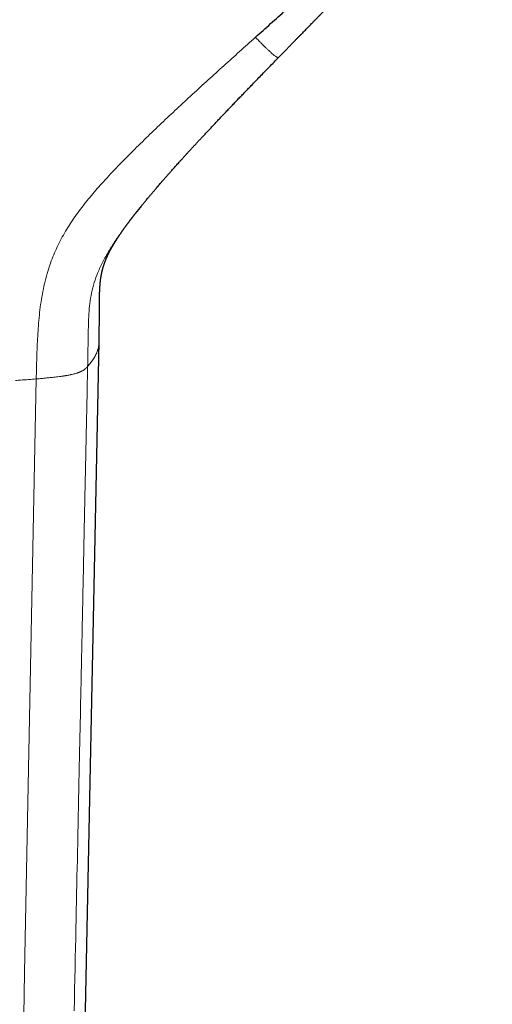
# Model space of a CAD drawing. Header units: millimetres. Extents: x 8 to 428, y 12 to 633.
# Tile 611 of 656: x 237 to 273, y 434 to 508. Entities that reach past the tile are written whole.
import ezdxf

# ---------------------------------------------------------------- set-up
doc = ezdxf.new("R2010")
doc.units = ezdxf.units.MM

msp = doc.modelspace()

# ---------------------------------------------------------------- linework, layer by layer
at = {"color": 7, "linetype": 'Continuous', "lineweight": 30}
for p, q in [((240.702, 378.566), (242.841, 483.809)), ((242.841, 483.813), (242.84, 483.809))]:
    msp.add_line(p, q, dxfattribs=at)
at = {"color": 8, "linetype": 'Continuous', "lineweight": 0, "flags": 128}
for points in [[(240.959, 433.052), (240.976, 433.879), (240.993, 434.696), (241.01, 435.502), (241.026, 436.299), (241.043, 437.072), (241.059, 437.835), (241.074, 438.588), (241.09, 439.332), (241.104, 440.01), (241.118, 440.68), (241.132, 441.342), (241.145, 441.995), (241.159, 442.641), (241.172, 443.266), (241.185, 443.884), (241.198, 444.494), (241.21, 445.096), (241.225, 445.802), (241.239, 446.497), (241.254, 447.181), (241.268, 447.853), (241.281, 448.514), (241.295, 449.164), (241.308, 449.803), (241.321, 450.43), (241.334, 451.046), (241.347, 451.651), (241.359, 452.244), (241.371, 452.827), (241.383, 453.365), (241.394, 453.894), (241.405, 454.413), (241.415, 454.921), (241.426, 455.42), (241.436, 455.938), (241.447, 456.444), (241.457, 456.939), (241.467, 457.423), (241.477, 457.896), (241.487, 458.358), (241.496, 458.783), (241.504, 459.197), (241.513, 459.602), (241.521, 459.997), (241.529, 460.382), (241.537, 460.756), (241.545, 461.121), (241.552, 461.476), (241.559, 461.821), (241.566, 462.155), (241.573, 462.474), (241.579, 462.783), (241.585, 463.083), (241.591, 463.373), (241.597, 463.628), (241.602, 463.874), (241.607, 464.113), (241.612, 464.344), (241.616, 464.564), (241.618, 464.658), (241.618, 464.668), (241.619, 464.679), (241.619, 464.689), (241.619, 464.7), (241.619, 464.711), (241.62, 464.735), (241.62, 464.759), (241.635, 465.44), (241.692, 468.201), (241.795, 473.132), (241.798, 473.277), (241.801, 473.41), (241.803, 473.539), (241.806, 473.669), (241.809, 473.801), (241.812, 473.933), (241.818, 474.25), (241.825, 474.572), (241.833, 474.964), (241.842, 475.365), (241.85, 475.775), (241.859, 476.193), (241.868, 476.62), (241.877, 477.056), (241.884, 477.384), (241.885, 477.427), (241.886, 477.471), (241.887, 477.514), (241.888, 477.558), (241.888, 477.601), (241.889, 477.647), (241.895, 477.916), (241.901, 478.178), (241.907, 478.475), (241.913, 478.763), (241.919, 479.043), (241.924, 479.315), (241.93, 479.579), (241.935, 479.83), (241.94, 480.074), (241.945, 480.31), (241.95, 480.537), (241.955, 480.799), (241.96, 481.049), (241.965, 481.288), (241.97, 481.515), (241.974, 481.732), (241.978, 481.938)], [(237.109, 431.091), (237.204, 435.972), (238.087, 480.995)]]:
    msp.add_lwpolyline(points, dxfattribs=at)
at = {"color": 7, "linetype": 'Continuous', "lineweight": 30}
for points, knots in [([(254.685, 506.908), (255.071, 507.254), (255.841, 507.947), (256.995, 508.986), (258.146, 510.027), (259.292, 511.071), (260.351, 512.044), (261.323, 512.948), (262.207, 513.783), (263.085, 514.624), (263.954, 515.473), (264.708, 516.228), (265.35, 516.887), (265.883, 517.445), (266.408, 518.01), (266.926, 518.582), (267.432, 519.157), (267.925, 519.737), (268.404, 520.322), (268.869, 520.915), (269.298, 521.488), (269.692, 522.038), (270.051, 522.566), (270.397, 523.102), (270.731, 523.645), (271.051, 524.196), (271.353, 524.743), (271.636, 525.285), (271.903, 525.822), (272.158, 526.364), (272.402, 526.909), (272.555, 527.277), (272.632, 527.46)], [0, 0, 0, 0, 0.056014, 0.11203, 0.168038, 0.224029, 0.280004, 0.323979, 0.367959, 0.411951, 0.455957, 0.49997, 0.527978, 0.555987, 0.583998, 0.612012, 0.640027, 0.667536, 0.695035, 0.722523, 0.750001, 0.773313, 0.796628, 0.819953, 0.843289, 0.866634, 0.889983, 0.912, 0.934015, 0.956022, 0.978019, 1, 1, 1, 1]), ([(256.467, 505.406), (256.535, 505.476), (256.669, 505.613), (256.867, 505.816), (257.059, 506.013), (257.245, 506.204), (257.425, 506.389), (257.596, 506.564), (257.758, 506.73), (257.911, 506.887), (258.059, 507.039), (258.202, 507.185), (258.339, 507.325), (258.471, 507.461), (258.598, 507.59), (258.719, 507.714), (258.835, 507.833), (258.938, 507.939), (259.029, 508.032), (259.108, 508.114), (259.185, 508.192), (259.257, 508.266), (259.323, 508.335), (259.384, 508.397), (259.438, 508.453), (259.486, 508.502), (259.528, 508.544), (259.562, 508.58), (259.591, 508.609), (259.612, 508.631), (259.626, 508.645), (259.635, 508.654), (259.643, 508.662), (259.654, 508.674), (259.67, 508.69), (259.689, 508.71), (259.711, 508.733), (259.744, 508.766), (259.787, 508.811), (259.843, 508.869), (259.903, 508.93), (259.965, 508.993), (260.028, 509.058), (260.096, 509.128), (260.167, 509.201), (260.24, 509.276), (260.313, 509.351), (260.387, 509.428), (260.49, 509.533), (260.622, 509.669), (260.728, 509.779), (260.782, 509.834)], [0, 0, 0, 0, 0.0473249, 0.093258, 0.1377989, 0.180947, 0.222702, 0.2630635, 0.2998419, 0.3353811, 0.3696808, 0.4027407, 0.4345609, 0.4651411, 0.4944812, 0.5225812, 0.549441, 0.5750605, 0.5943201, 0.6128139, 0.6305421, 0.6474022, 0.6628581, 0.6769959, 0.6896147, 0.7007146, 0.7102955, 0.7183573, 0.7249002, 0.729924, 0.7334288, 0.7346173, 0.7360762, 0.7386647, 0.7423867, 0.7470891, 0.7522823, 0.7579295, 0.7694617, 0.7825197, 0.7971037, 0.8107376, 0.8254801, 0.8413309, 0.8579866, 0.8748133, 0.8917926, 0.9089258, 0.9262142, 0.962946, 1, 1, 1, 1]), ([(246.045, 494.105), (246.068, 494.133), (246.115, 494.191), (246.19, 494.283), (246.27, 494.38), (246.355, 494.484), (246.446, 494.594), (246.528, 494.693), (246.6, 494.78), (246.662, 494.853), (246.725, 494.928), (246.79, 495.006), (246.856, 495.084), (246.92, 495.159), (246.979, 495.23), (247.036, 495.297), (247.09, 495.36), (247.14, 495.419), (247.184, 495.47), (247.218, 495.51), (247.245, 495.541), (247.264, 495.563), (247.28, 495.582), (247.293, 495.597), (247.303, 495.609), (247.315, 495.622), (247.33, 495.64), (247.349, 495.663), (247.4, 495.722), (247.455, 495.786), (247.515, 495.855), (247.551, 495.896), (247.589, 495.94), (247.633, 495.99), (247.682, 496.047), (247.736, 496.109), (247.796, 496.178), (247.862, 496.253), (247.932, 496.334), (248.009, 496.421), (248.091, 496.514), (248.177, 496.611), (248.266, 496.712), (248.359, 496.816), (248.457, 496.926), (248.559, 497.041), (248.671, 497.166), (248.792, 497.301), (248.922, 497.446), (249.059, 497.597), (249.201, 497.755), (249.35, 497.919), (249.502, 498.085), (249.657, 498.255), (249.814, 498.427), (249.977, 498.604), (250.146, 498.787), (250.32, 498.976), (250.5, 499.169), (250.685, 499.369), (250.876, 499.574), (251.073, 499.784), (251.274, 499.999), (251.479, 500.217), (251.689, 500.439), (251.903, 500.667), (252.125, 500.901), (252.354, 501.142), (252.59, 501.39), (252.831, 501.643), (253.078, 501.902), (253.329, 502.164), (253.585, 502.43), (253.844, 502.7), (254.109, 502.974), (254.396, 503.273), (254.708, 503.595), (255.044, 503.942), (255.389, 504.297), (255.74, 504.659), (256.1, 505.028), (256.342, 505.277), (256.464, 505.402)], [0, 0, 0, 0, 0.007373, 0.015235, 0.023593, 0.032451, 0.041814, 0.051684, 0.05774, 0.063974, 0.070386, 0.076978, 0.083741, 0.090247, 0.096253, 0.101757, 0.107405, 0.112406, 0.11676, 0.120468, 0.122741, 0.124678, 0.126279, 0.127543, 0.128471, 0.129315, 0.131047, 0.133076, 0.135115, 0.146181, 0.14952, 0.152896, 0.156664, 0.160966, 0.165801, 0.171171, 0.177075, 0.183513, 0.190484, 0.19799, 0.20603, 0.214604, 0.223178, 0.232227, 0.241751, 0.25175, 0.262224, 0.274289, 0.286928, 0.300142, 0.313929, 0.32829, 0.343226, 0.357834, 0.372954, 0.388584, 0.404725, 0.421376, 0.438539, 0.456213, 0.474397, 0.493092, 0.512298, 0.531659, 0.551512, 0.571858, 0.592698, 0.614423, 0.63666, 0.659407, 0.682667, 0.706437, 0.730281, 0.754617, 0.779447, 0.80477, 0.83556, 0.867049, 0.899238, 0.932127, 0.965714, 1, 1, 1, 1]), ([(256.471, 505.41), (256.47, 505.409), (256.468, 505.406), (256.465, 505.404), (256.464, 505.403)], [0, 0, 0, 0, 0.538257, 1, 1, 1, 1]), ([(242.842, 483.811), (242.843, 483.867), (242.846, 483.978), (242.849, 484.139), (242.852, 484.292), (242.855, 484.435), (242.857, 484.571), (242.859, 484.697), (242.861, 484.818), (242.863, 484.934), (242.865, 485.043), (242.866, 485.141), (242.867, 485.229), (242.868, 485.305), (242.869, 485.37), (242.869, 485.424), (242.869, 485.466), (242.87, 485.497), (242.87, 485.52), (242.87, 485.538), (242.87, 485.553), (242.87, 485.569), (242.87, 485.588), (242.87, 485.612), (242.871, 485.643), (242.871, 485.682), (242.871, 485.729), (242.871, 485.784), (242.872, 485.845), (242.872, 485.915), (242.872, 485.99), (242.872, 486.069), (242.872, 486.146), (242.872, 486.22), (242.872, 486.29), (242.872, 486.357), (242.872, 486.42), (242.873, 486.48), (242.873, 486.536), (242.873, 486.588), (242.873, 486.634), (242.873, 486.674), (242.873, 486.703), (242.873, 486.721), (242.874, 486.734), (242.874, 486.75), (242.874, 486.772), (242.874, 486.801), (242.874, 486.839), (242.875, 486.884), (242.875, 486.931), (242.876, 486.974), (242.876, 487.02), (242.877, 487.066), (242.878, 487.112), (242.878, 487.152), (242.879, 487.184), (242.879, 487.212), (242.88, 487.238), (242.881, 487.267), (242.881, 487.308), (242.883, 487.357), (242.884, 487.411), (242.886, 487.46), (242.887, 487.503), (242.888, 487.535), (242.889, 487.561), (242.89, 487.585), (242.891, 487.615), (242.892, 487.645), (242.893, 487.674), (242.895, 487.701), (242.896, 487.725), (242.897, 487.747), (242.898, 487.766), (242.899, 487.789), (242.9, 487.819), (242.902, 487.857), (242.905, 487.9), (242.907, 487.944), (242.91, 487.985), (242.913, 488.02), (242.915, 488.052), (242.917, 488.083), (242.92, 488.117), (242.922, 488.151), (242.925, 488.181), (242.927, 488.205), (242.929, 488.227), (242.931, 488.249), (242.933, 488.272), (242.936, 488.3), (242.939, 488.331), (242.943, 488.37), (242.947, 488.413), (242.952, 488.457), (242.957, 488.498), (242.962, 488.536), (242.966, 488.569), (242.97, 488.598), (242.974, 488.625), (242.977, 488.648), (242.98, 488.667), (242.982, 488.682), (242.985, 488.697), (242.987, 488.714), (242.99, 488.732), (242.993, 488.75), (242.996, 488.769), (242.999, 488.79), (243.003, 488.813), (243.007, 488.835), (243.011, 488.855), (243.015, 488.876), (243.02, 488.903), (243.025, 488.93), (243.03, 488.957), (243.036, 488.986), (243.043, 489.02), (243.051, 489.058), (243.061, 489.101), (243.07, 489.143), (243.08, 489.183), (243.089, 489.221), (243.098, 489.257), (243.108, 489.292), (243.118, 489.33), (243.129, 489.37), (243.142, 489.415), (243.155, 489.462), (243.169, 489.507), (243.181, 489.546), (243.191, 489.58), (243.202, 489.611), (243.212, 489.644), (243.224, 489.679), (243.237, 489.717), (243.252, 489.76), (243.267, 489.803), (243.283, 489.847), (243.298, 489.887), (243.312, 489.922), (243.323, 489.953), (243.335, 489.983), (243.348, 490.014), (243.361, 490.047), (243.375, 490.082), (243.391, 490.118), (243.406, 490.154), (243.42, 490.187), (243.433, 490.215), (243.443, 490.24), (243.454, 490.263), (243.465, 490.287), (243.476, 490.311), (243.488, 490.337), (243.501, 490.366), (243.515, 490.396), (243.529, 490.425), (243.542, 490.451), (243.552, 490.473), (243.562, 490.493), (243.572, 490.513), (243.582, 490.533), (243.592, 490.553), (243.602, 490.573), (243.612, 490.593), (243.623, 490.615), (243.635, 490.637), (243.645, 490.657), (243.656, 490.677), (243.665, 490.696), (243.676, 490.715), (243.686, 490.734), (243.696, 490.754), (243.709, 490.777), (243.722, 490.801), (243.734, 490.823), (243.745, 490.844), (243.755, 490.862), (243.764, 490.877), (243.772, 490.892), (243.78, 490.907), (243.789, 490.922), (243.799, 490.94), (243.81, 490.96), (243.822, 490.981), (243.834, 491.002), (243.845, 491.022), (243.855, 491.039), (243.865, 491.056), (243.875, 491.074), (243.887, 491.094), (243.9, 491.116), (243.914, 491.14), (243.928, 491.163), (243.939, 491.182), (243.949, 491.198), (243.957, 491.212), (243.966, 491.227), (243.977, 491.246), (243.99, 491.267), (244.003, 491.288), (244.014, 491.306), (244.023, 491.321), (244.032, 491.335), (244.041, 491.35), (244.052, 491.368), (244.065, 491.39), (244.079, 491.412), (244.091, 491.431), (244.1, 491.446), (244.109, 491.46), (244.117, 491.474), (244.127, 491.489), (244.139, 491.508), (244.152, 491.529), (244.166, 491.55), (244.178, 491.569), (244.19, 491.587), (244.202, 491.608), (244.217, 491.631), (244.234, 491.657), (244.252, 491.685), (244.269, 491.71), (244.283, 491.732), (244.295, 491.75), (244.305, 491.766), (244.315, 491.781), (244.328, 491.8), (244.343, 491.822), (244.358, 491.846), (244.372, 491.867), (244.385, 491.886), (244.398, 491.905), (244.412, 491.927), (244.429, 491.951), (244.448, 491.979), (244.469, 492.01), (244.495, 492.048), (244.523, 492.089), (244.549, 492.128), (244.571, 492.159), (244.589, 492.186), (244.613, 492.219), (244.634, 492.249), (244.649, 492.272), (244.659, 492.286), (244.671, 492.302), (244.684, 492.321), (244.698, 492.341), (244.711, 492.358), (244.721, 492.373), (244.732, 492.389), (244.747, 492.41), (244.768, 492.439), (244.791, 492.472), (244.812, 492.501), (244.829, 492.523), (244.839, 492.538), (244.848, 492.551), (244.858, 492.564), (244.87, 492.581), (244.884, 492.6), (244.9, 492.622), (244.917, 492.645), (244.934, 492.668), (244.95, 492.691), (244.97, 492.717), (244.991, 492.746), (245.012, 492.774), (245.031, 492.801), (245.052, 492.829), (245.076, 492.861), (245.101, 492.895), (245.123, 492.925), (245.141, 492.948), (245.155, 492.967), (245.171, 492.988), (245.188, 493.011), (245.207, 493.036), (245.223, 493.057), (245.236, 493.074), (245.247, 493.089), (245.259, 493.104), (245.273, 493.123), (245.29, 493.146), (245.308, 493.169), (245.324, 493.189), (245.339, 493.21), (245.356, 493.232), (245.376, 493.259), (245.399, 493.287), (245.422, 493.318), (245.445, 493.348), (245.471, 493.381), (245.498, 493.416), (245.526, 493.451), (245.564, 493.501), (245.615, 493.565), (245.677, 493.645), (245.743, 493.727), (245.795, 493.794), (245.835, 493.843), (245.859, 493.873), (245.882, 493.903), (245.907, 493.934), (245.931, 493.963), (245.951, 493.988), (245.966, 494.007), (245.981, 494.026), (245.998, 494.046), (246.017, 494.071), (246.035, 494.092), (246.046, 494.106), (246.05, 494.11)], [0, 0, 0, 0, 0.011662, 0.022732, 0.033207, 0.043086, 0.052367, 0.06105, 0.069133, 0.077333, 0.084808, 0.091558, 0.097584, 0.102886, 0.107241, 0.110948, 0.114007, 0.115878, 0.117385, 0.11874, 0.119588, 0.120564, 0.121881, 0.12354, 0.125535, 0.128321, 0.131576, 0.1353, 0.139494, 0.144257, 0.149507, 0.155051, 0.160372, 0.165442, 0.170264, 0.174838, 0.179164, 0.183244, 0.187079, 0.19067, 0.193973, 0.196743, 0.198942, 0.19985, 0.200616, 0.20165, 0.203186, 0.205223, 0.207761, 0.211262, 0.214602, 0.217677, 0.220485, 0.22436, 0.22758, 0.230343, 0.232842, 0.234622, 0.236347, 0.238494, 0.241119, 0.24538, 0.24939, 0.253093, 0.25636, 0.259044, 0.260472, 0.262376, 0.264757, 0.267324, 0.269618, 0.271632, 0.273646, 0.275334, 0.276893, 0.278337, 0.280984, 0.284215, 0.287913, 0.291937, 0.295401, 0.298523, 0.301133, 0.303782, 0.307058, 0.310463, 0.31316, 0.315346, 0.317368, 0.319345, 0.321615, 0.324278, 0.327478, 0.331024, 0.336033, 0.340632, 0.345053, 0.349428, 0.353134, 0.35626, 0.359188, 0.362525, 0.364465, 0.366021, 0.367759, 0.369922, 0.372271, 0.374569, 0.376806, 0.379441, 0.382496, 0.385417, 0.387652, 0.390964, 0.394712, 0.398448, 0.402216, 0.406219, 0.410486, 0.416378, 0.422276, 0.428186, 0.433951, 0.43906, 0.443993, 0.448916, 0.453834, 0.459478, 0.465793, 0.472477, 0.47917, 0.484316, 0.488855, 0.493165, 0.497443, 0.502546, 0.507835, 0.513689, 0.519984, 0.526284, 0.532239, 0.536738, 0.54107, 0.5454, 0.549744, 0.554339, 0.559419, 0.564719, 0.570032, 0.575144, 0.578834, 0.582199, 0.58554, 0.588871, 0.592207, 0.59577, 0.599889, 0.604159, 0.608472, 0.611876, 0.614773, 0.617514, 0.620204, 0.622896, 0.625731, 0.628146, 0.630875, 0.63383, 0.636806, 0.639642, 0.642038, 0.644551, 0.647015, 0.649503, 0.652134, 0.655285, 0.658042, 0.660894, 0.663609, 0.665831, 0.667713, 0.669462, 0.67124, 0.673176, 0.675296, 0.677721, 0.680467, 0.68303, 0.685354, 0.687386, 0.689305, 0.691343, 0.693692, 0.696325, 0.69922, 0.701941, 0.704081, 0.705934, 0.707394, 0.70898, 0.71104, 0.71359, 0.716015, 0.718038, 0.719608, 0.721122, 0.722629, 0.724546, 0.727062, 0.729661, 0.731757, 0.733335, 0.73476, 0.7362, 0.737751, 0.739752, 0.742234, 0.744647, 0.746549, 0.748477, 0.750584, 0.753015, 0.755884, 0.759065, 0.761816, 0.764072, 0.765962, 0.767602, 0.769062, 0.770948, 0.773472, 0.776203, 0.778358, 0.78007, 0.782055, 0.784392, 0.786973, 0.789685, 0.792989, 0.796694, 0.801548, 0.805541, 0.808675, 0.811173, 0.814645, 0.818572, 0.820028, 0.821287, 0.822895, 0.824886, 0.827054, 0.828843, 0.830225, 0.831395, 0.833723, 0.836665, 0.840003, 0.84363, 0.845408, 0.846786, 0.847893, 0.849243, 0.850893, 0.852842, 0.854919, 0.857486, 0.85971, 0.861768, 0.864195, 0.86768, 0.870311, 0.872666, 0.87552, 0.87875, 0.882179, 0.885525, 0.887487, 0.889307, 0.891364, 0.893684, 0.896192, 0.898321, 0.899953, 0.901165, 0.902607, 0.904499, 0.906827, 0.909128, 0.911182, 0.912991, 0.9151, 0.917756, 0.920813, 0.923514, 0.926624, 0.929731, 0.933203, 0.936696, 0.940107, 0.947536, 0.955514, 0.963148, 0.97138, 0.974586, 0.977367, 0.980047, 0.983039, 0.986303, 0.988326, 0.990178, 0.99186, 0.993737, 0.996074, 0.998802, 1, 1, 1, 1])]:
    msp.add_open_spline(points, degree=3, knots=knots, dxfattribs=at)
at = {"color": 8, "linetype": 'Continuous', "lineweight": 0}
for points, knots in [([(238.087, 480.995), (238.098, 481.533), (238.121, 482.611), (238.185, 484.226), (238.305, 485.837), (238.523, 487.436), (238.862, 488.914), (239.324, 490.263), (239.884, 491.479), (240.557, 492.639), (241.322, 493.742), (242.154, 494.796), (243.445, 496.283), (245.252, 498.151), (247.563, 500.396), (249.919, 502.591), (252.297, 504.758), (253.889, 506.191), (254.685, 506.908)], [0, 0, 0, 0, 0.050004, 0.10001, 0.150011, 0.199998, 0.249983, 0.291637, 0.333293, 0.374952, 0.416615, 0.458281, 0.499953, 0.599953, 0.699962, 0.799975, 0.899987, 1, 1, 1, 1]), ([(256.464, 505.403), (256.458, 505.397), (256.444, 505.384), (256.413, 505.377), (256.37, 505.383), (256.314, 505.407), (256.245, 505.447), (256.163, 505.503), (256.071, 505.576), (255.968, 505.662), (255.847, 505.769), (255.71, 505.896), (255.557, 506.042), (255.402, 506.193), (255.249, 506.344), (255.101, 506.492), (254.958, 506.635), (254.82, 506.773), (254.73, 506.864), (254.685, 506.908)], [0, 0, 0, 0, 0.03825, 0.084757, 0.133223, 0.184105, 0.237649, 0.293833, 0.352371, 0.412739, 0.474233, 0.551423, 0.627398, 0.700563, 0.769627, 0.833796, 0.892954, 0.947805, 1, 1, 1, 1]), ([(246.051, 494.109), (245.914, 493.94), (245.589, 493.538), (245.09, 492.891), (244.557, 492.168), (244.045, 491.429), (243.564, 490.668), (243.123, 489.884), (242.754, 489.096), (242.469, 488.307), (242.264, 487.525), (242.136, 486.726), (242.068, 485.921), (242.023, 484.853), (242.011, 483.525), (241.989, 482.467), (241.978, 481.938)], [0, 0, 0, 0, 0.049498, 0.117398, 0.185298, 0.253197, 0.32109, 0.388985, 0.456863, 0.517685, 0.578504, 0.639318, 0.700154, 0.760992, 0.880494, 1, 1, 1, 1]), ([(242.84, 483.809), (242.838, 483.75), (242.834, 483.636), (242.809, 483.468), (242.774, 483.305), (242.726, 483.143), (242.666, 482.981), (242.573, 482.775), (242.434, 482.525), (242.231, 482.231), (242.063, 482.035), (241.978, 481.938)], [0, 0, 0, 0, 0.094994, 0.181494, 0.26793, 0.354301, 0.440607, 0.526848, 0.684783, 0.8425, 1, 1, 1, 1]), ([(241.979, 481.938), (241.968, 481.926), (241.947, 481.904), (241.916, 481.872), (241.887, 481.843), (241.858, 481.815), (241.831, 481.791), (241.803, 481.766), (241.762, 481.733), (241.706, 481.691), (241.631, 481.643), (241.564, 481.605), (241.509, 481.576), (241.468, 481.557), (241.426, 481.537), (241.381, 481.518), (241.333, 481.498), (241.283, 481.479), (241.231, 481.46), (241.161, 481.436), (241.066, 481.407), (240.946, 481.373), (240.851, 481.349), (240.793, 481.336), (240.774, 481.331), (240.755, 481.327), (240.735, 481.322), (240.715, 481.318), (240.658, 481.305), (240.568, 481.286), (240.448, 481.263), (240.345, 481.244), (240.261, 481.23), (240.206, 481.222), (240.175, 481.217), (240.163, 481.216), (240.151, 481.214), (240.142, 481.213), (240.134, 481.212), (240.128, 481.211), (240.121, 481.21), (240.062, 481.201), (239.932, 481.182), (239.736, 481.156), (239.522, 481.131), (239.323, 481.109), (239.137, 481.089), (238.964, 481.072), (238.802, 481.057), (238.644, 481.042), (238.482, 481.027), (238.293, 481.012), (238.159, 481.001), (238.087, 480.995)], [0, 0, 0, 0, 0.0243857, 0.04699, 0.0678087, 0.0868411, 0.1040888, 0.1195548, 0.1383163, 0.174727, 0.210193, 0.2447475, 0.2596952, 0.2747824, 0.2900141, 0.3053963, 0.3209356, 0.336639, 0.3525143, 0.3685699, 0.397566, 0.4303762, 0.4625118, 0.4669526, 0.4714481, 0.4759984, 0.4806038, 0.4852647, 0.4899813, 0.5200693, 0.5461198, 0.5680351, 0.585731, 0.5991397, 0.6020685, 0.6046682, 0.6069382, 0.6088779, 0.6104867, 0.6117642, 0.61271, 0.6147777, 0.6478675, 0.6906958, 0.731162, 0.7721619, 0.8044551, 0.8370462, 0.8699041, 0.8952658, 0.9252906, 0.9602049, 1, 1, 1, 1]), ([(236.512, 480.872), (236.643, 480.882), (236.972, 480.906), (237.498, 480.946), (237.89, 480.979), (238.087, 480.995)], [0, 0, 0, 0, 0.248318, 0.624186, 1, 1, 1, 1])]:
    msp.add_open_spline(points, degree=3, knots=knots, dxfattribs=at)

doc.saveas('drawing.dxf')
